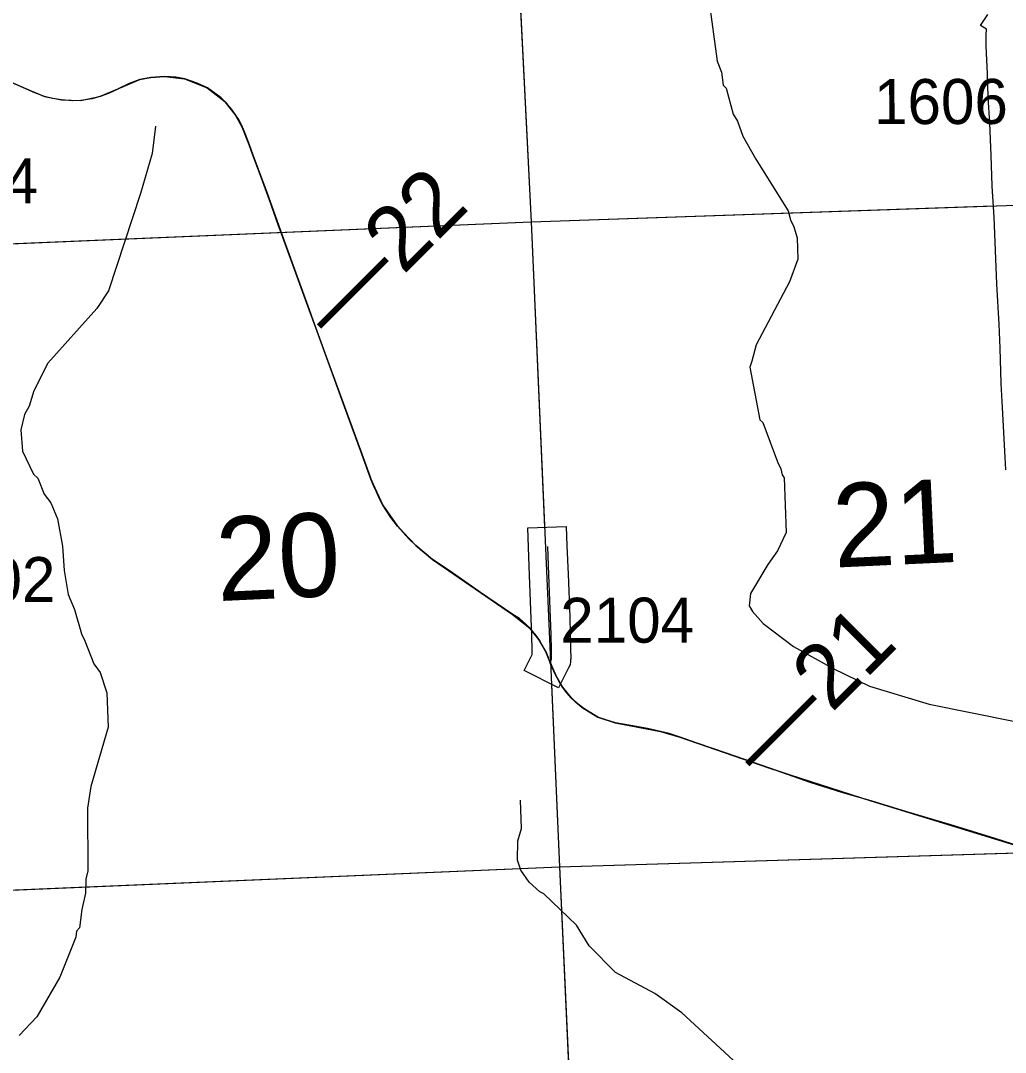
# Model space of a CAD drawing. Extents: x 128.7 to 185.5, y -21.4 to 12.6.
# Drawn here: x 153.067 to 154.599, y 0.665 to 2.27 of the extents above; entities that cross this region are included whole.
import ezdxf

# ---------------------------------------------------------------- set-up
doc = ezdxf.new("R2010")
doc.units = 0
for name, color, linetype in [('tdCoHydroRiver', 7, 'Continuous'), ('tdCoPriCL', 7, 'Continuous'), ('tdCoPrimary', 7, 'Continuous'), ('tdCoPriNonDiv', 7, 'Continuous'), ('tdCoPriNonDivCL', 7, 'Continuous'), ('tdCoSecRdNmbr', 7, 'Continuous'), ('tdCoSecRteBand', 7, 'Continuous'), ('tdCoSecRteCL', 7, 'Continuous'), ('tdCoSectLine', 7, 'Continuous'), ('tdCoSectLinePart', 7, 'Continuous'), ('tdCoSectNmbr', 7, 'Continuous'), ('tdCoSurfGravel', 7, 'Continuous'), ('tdStHwyPriRefPost1', 7, 'Continuous')]:
    doc.layers.add(name, color=color, linetype=linetype)

msp = doc.modelspace()

# ---------------------------------------------------------------- linework, layer by layer
at = {"layer": 'tdCoHydroRiver'}
for points in [[(154.1377, 2.3032), (154.1505, 2.2074), (154.1574, 2.1902), (154.1597, 2.1698), (154.1646, 2.1652), (154.1754, 2.1246), (154.1821, 2.1138), (154.1908, 2.0904), (154.211, 2.0548), (154.2611, 1.9744), (154.2647, 1.9604), (154.2698, 1.9495), (154.2752, 1.9323), (154.2763, 1.8992), (154.2633, 1.8641), (154.2115, 1.766), (154.2044, 1.7405), (154.2016, 1.7309), (154.217, 1.6494), (154.2219, 1.6449), (154.2445, 1.5841), (154.2496, 1.5732), (154.2515, 1.5638), (154.2549, 1.5592), (154.2578, 1.4741), (154.2446, 1.4452), (154.2295, 1.4242), (154.2027, 1.3791), (154.2003, 1.3601), (154.2054, 1.3509), (154.222, 1.3326), (154.2694, 1.2966), (154.3311, 1.2626), (154.3878, 1.2348), (154.4806, 1.2068), (154.6784, 1.1669)], [(153.2766, 2.1063), (153.2717, 2.0635), (153.2533, 2.0013), (153.2033, 1.8497), (153.1853, 1.8222), (153.1093, 1.7376), (153.0872, 1.6942), (153.0801, 1.6703), (153.0726, 1.6574), (153.0672, 1.6335), (153.0699, 1.6005), (153.0869, 1.5648), (153.0934, 1.5587), (153.1037, 1.5338), (153.1137, 1.5199), (153.124, 1.495), (153.1318, 1.4527), (153.1346, 1.4149), (153.1407, 1.3773), (153.1509, 1.3539), (153.1617, 1.3164), (153.1668, 1.3056), (153.1807, 1.2697), (153.1906, 1.2559), (153.2011, 1.2247), (153.203, 1.1711), (153.1762, 1.0786), (153.171, 1.0453), (153.1712, 0.9475), (153.1685, 0.9348), (153.1677, 0.9126), (153.1622, 0.8872), (153.1585, 0.8587), (153.1539, 0.8538), (153.1527, 0.8443), (153.128, 0.7819), (153.0922, 0.7207), (153.0648, 0.6913)], [(154.2359, 0.5975), (154.0957, 0.7268), (154.0536, 0.7569), (153.9925, 0.7895), (153.9517, 0.8307), (153.9316, 0.8632), (153.881, 0.9119), (153.8746, 0.9149), (153.8583, 0.9301), (153.845, 0.9486), (153.8398, 0.9642), (153.8403, 0.9942), (153.846, 1.0133), (153.8445, 1.0574)]]:
    msp.add_lwpolyline(points, dxfattribs=at)
at = {"layer": 'tdCoPriCL'}
msp.add_lwpolyline([(154.6345, 0.9815), (154.5188, 1.0175), (154.4436, 1.04), (154.3896, 1.0563), (154.3459, 1.0691), (154.2323, 1.1073), (154.0924, 1.1556), (154.0623, 1.1645), (154.0416, 1.1692), (153.9921, 1.1778), (153.9753, 1.183), (153.9647, 1.1867), (153.9408, 1.2015), (153.9312, 1.2089), (153.9235, 1.2168), (153.9099, 1.2333), (153.8991, 1.2526), (153.8902, 1.2727), (153.8841, 1.2881), (153.8732, 1.3073), (153.8589, 1.3251), (153.8554, 1.3284), (153.8323, 1.3465), (153.782, 1.3808), (153.7331, 1.4146), (153.7075, 1.4321), (153.6816, 1.4535), (153.671, 1.4639), (153.6532, 1.4836), (153.6431, 1.4974), (153.6305, 1.5167), (153.6199, 1.5381), (153.6118, 1.5571), (153.5977, 1.5958), (153.526, 1.7926), (153.4784, 1.9228), (153.4677, 1.9528), (153.4498, 2.0027), (153.4224, 2.077), (153.4116, 2.1043), (153.4005, 2.1243), (153.3849, 2.1438), (153.3783, 2.15), (153.3573, 2.1655), (153.322, 2.1796), (153.308, 2.1823), (153.2905, 2.1835), (153.2693, 2.1818), (153.2522, 2.1786), (153.2355, 2.1724), (153.2175, 2.1638), (153.1918, 2.1527), (153.1778, 2.1487), (153.1603, 2.146), (153.1474, 2.1455), (153.1302, 2.147), (153.1164, 2.149), (153.1038, 2.1524), (153.0887, 2.1581), (153.0715, 2.1657), (153.037, 2.181)], dxfattribs=at)
at = {"layer": 'tdCoPrimary'}
msp.add_lwpolyline([(154.6349, 0.9815), (154.5831, 0.9981), (154.5192, 1.0175), (154.444, 1.04), (154.39, 1.0563), (154.3463, 1.0691), (154.2973, 1.0844), (154.2326, 1.1073), (154.1653, 1.1307), (154.1197, 1.1463), (154.0928, 1.1556), (154.0758, 1.1611), (154.0627, 1.1645), (154.042, 1.1692), (154.0161, 1.1737), (153.9924, 1.1778), (153.9757, 1.183), (153.9651, 1.1867), (153.9532, 1.1936), (153.9412, 1.2015), (153.9315, 1.2089), (153.9239, 1.2168), (153.917, 1.2247), (153.9103, 1.2333), (153.9044, 1.2434), (153.8995, 1.2526), (153.8913, 1.2708), (153.8906, 1.2727), (153.8844, 1.2881), (153.8785, 1.2989), (153.8736, 1.3073), (153.8667, 1.3164), (153.8593, 1.3251), (153.8524, 1.3317), (153.8428, 1.3401), (153.8326, 1.3465), (153.8068, 1.364), (153.7823, 1.3808), (153.7335, 1.4146), (153.7079, 1.4321), (153.6926, 1.4442), (153.682, 1.4535), (153.6714, 1.4639), (153.6536, 1.4836), (153.6435, 1.4974), (153.6363, 1.508), (153.6309, 1.5167), (153.6257, 1.5263), (153.6203, 1.5381), (153.6164, 1.547), (153.6122, 1.5571), (153.6065, 1.5732), (153.5981, 1.5958), (153.5693, 1.675), (153.5264, 1.7926), (153.5162, 1.8203), (153.4788, 1.9228), (153.4502, 2.0027), (153.4285, 2.0612), (153.4228, 2.077), (153.4164, 2.0945), (153.4119, 2.1043), (153.4065, 2.1162), (153.4008, 2.1243), (153.3952, 2.1322), (153.3853, 2.1438), (153.3786, 2.15), (153.369, 2.1574), (153.3577, 2.1655), (153.3417, 2.1731), (153.3224, 2.1796), (153.3084, 2.1823), (153.2908, 2.1835), (153.2696, 2.1818), (153.2526, 2.1786), (153.2359, 2.1724), (153.2179, 2.1638), (153.2033, 2.1571), (153.1922, 2.1527), (153.1781, 2.1487), (153.1606, 2.146), (153.1478, 2.1455), (153.1306, 2.147), (153.1167, 2.149), (153.1042, 2.1524), (153.0891, 2.1581), (153.0719, 2.1657), (153.0373, 2.181)], dxfattribs=at)
msp.add_lwpolyline([(154.6349, 0.9815), (154.5831, 0.9981), (154.5192, 1.0175), (154.444, 1.04), (154.39, 1.0563), (154.3463, 1.0691), (154.2973, 1.0844), (154.2326, 1.1073), (154.1653, 1.1307), (154.1197, 1.1463), (154.0928, 1.1556), (154.0758, 1.1611), (154.0627, 1.1645), (154.042, 1.1692), (154.0161, 1.1737), (153.9924, 1.1778), (153.9757, 1.183), (153.9651, 1.1867), (153.9532, 1.1936), (153.9412, 1.2015), (153.9315, 1.2089), (153.9239, 1.2168), (153.917, 1.2247), (153.9103, 1.2333), (153.9044, 1.2434), (153.8995, 1.2526), (153.8913, 1.2708), (153.8906, 1.2727), (153.8844, 1.2881), (153.8785, 1.2989), (153.8736, 1.3073), (153.8667, 1.3164), (153.8593, 1.3251), (153.8524, 1.3317), (153.8428, 1.3401), (153.8326, 1.3465), (153.8068, 1.364), (153.7823, 1.3808), (153.7335, 1.4146), (153.7079, 1.4321), (153.6926, 1.4442), (153.682, 1.4535), (153.6714, 1.4639), (153.6536, 1.4836), (153.6435, 1.4974), (153.6363, 1.508), (153.6309, 1.5167), (153.6257, 1.5263), (153.6203, 1.5381), (153.6164, 1.547), (153.6122, 1.5571), (153.6065, 1.5732), (153.5981, 1.5958), (153.5693, 1.675), (153.5264, 1.7926), (153.5162, 1.8203), (153.4788, 1.9228), (153.4502, 2.0027), (153.4285, 2.0612), (153.4228, 2.077), (153.4164, 2.0945), (153.4119, 2.1043), (153.4065, 2.1162), (153.4008, 2.1243), (153.3952, 2.1322), (153.3853, 2.1438), (153.3786, 2.15), (153.369, 2.1574), (153.3577, 2.1655), (153.3417, 2.1731), (153.3224, 2.1796), (153.3084, 2.1823), (153.2908, 2.1835), (153.2696, 2.1818), (153.2526, 2.1786), (153.2359, 2.1724), (153.2179, 2.1638), (153.2033, 2.1571), (153.1922, 2.1527), (153.1781, 2.1487), (153.1606, 2.146), (153.1478, 2.1455), (153.1306, 2.147), (153.1167, 2.149), (153.1042, 2.1524), (153.0891, 2.1581), (153.0719, 2.1657), (153.0373, 2.181)], dxfattribs=at)
msp.add_lwpolyline([(154.6349, 0.9815), (154.5831, 0.9981), (154.5192, 1.0175), (154.444, 1.04), (154.39, 1.0563), (154.3463, 1.0691), (154.2973, 1.0844), (154.2326, 1.1073), (154.1653, 1.1307), (154.1197, 1.1463), (154.0928, 1.1556), (154.0758, 1.1611), (154.0627, 1.1645), (154.042, 1.1692), (154.0161, 1.1737), (153.9924, 1.1778), (153.9757, 1.183), (153.9651, 1.1867), (153.9532, 1.1936), (153.9412, 1.2015), (153.9315, 1.2089), (153.9239, 1.2168), (153.917, 1.2247), (153.9103, 1.2333), (153.9044, 1.2434), (153.8995, 1.2526), (153.8913, 1.2708), (153.8906, 1.2727), (153.8844, 1.2881), (153.8785, 1.2989), (153.8736, 1.3073), (153.8667, 1.3164), (153.8593, 1.3251), (153.8524, 1.3317), (153.8428, 1.3401), (153.8326, 1.3465), (153.8068, 1.364), (153.7823, 1.3808), (153.7335, 1.4146), (153.7079, 1.4321), (153.6926, 1.4442), (153.682, 1.4535), (153.6714, 1.4639), (153.6536, 1.4836), (153.6435, 1.4974), (153.6363, 1.508), (153.6309, 1.5167), (153.6257, 1.5263), (153.6203, 1.5381), (153.6164, 1.547), (153.6122, 1.5571), (153.6065, 1.5732), (153.5981, 1.5958), (153.5693, 1.675), (153.5264, 1.7926), (153.5162, 1.8203), (153.4788, 1.9228), (153.4502, 2.0027), (153.4285, 2.0612), (153.4228, 2.077), (153.4164, 2.0945), (153.4119, 2.1043), (153.4065, 2.1162), (153.4008, 2.1243), (153.3952, 2.1322), (153.3853, 2.1438), (153.3786, 2.15), (153.369, 2.1574), (153.3577, 2.1655), (153.3417, 2.1731), (153.3224, 2.1796), (153.3084, 2.1823), (153.2908, 2.1835), (153.2696, 2.1818), (153.2526, 2.1786), (153.2359, 2.1724), (153.2179, 2.1638), (153.2033, 2.1571), (153.1922, 2.1527), (153.1781, 2.1487), (153.1606, 2.146), (153.1478, 2.1455), (153.1306, 2.147), (153.1167, 2.149), (153.1042, 2.1524), (153.0891, 2.1581), (153.0719, 2.1657), (153.0373, 2.181)], dxfattribs=at)
at = {"layer": 'tdCoPriNonDiv'}
msp.add_lwpolyline([(153.037, 2.181), (153.1038, 2.1524), (153.1302, 2.147), (153.1603, 2.146), (153.1918, 2.1527), (153.2522, 2.1786), (153.2693, 2.1818), (153.2905, 2.1835), (153.322, 2.1796), (153.3573, 2.1655), (153.3849, 2.1438), (153.4005, 2.1243), (153.4116, 2.1043), (153.4224, 2.077), (153.4784, 1.9228), (153.6118, 1.5571), (153.6305, 1.5167), (153.6532, 1.4836), (153.6816, 1.4535), (153.7075, 1.4321), (153.8323, 1.3465), (153.8589, 1.3251), (153.8732, 1.3073), (153.8841, 1.2881), (153.8991, 1.2526), (153.9099, 1.2333), (153.9235, 1.2168), (153.9408, 1.2015), (153.9647, 1.1867), (153.9921, 1.1778), (154.0623, 1.1645), (154.0924, 1.1556), (154.2323, 1.1073), (154.3896, 1.0563), (154.6345, 0.9815)], dxfattribs=at)
at = {"layer": 'tdCoPriNonDivCL'}
msp.add_lwpolyline([(154.6345, 0.9815), (154.5827, 0.9981), (154.5188, 1.0175), (154.4436, 1.04), (154.3896, 1.0563), (154.3459, 1.0691), (154.2969, 1.0844), (154.2323, 1.1073), (154.1649, 1.1307), (154.1193, 1.1463), (154.0924, 1.1556), (154.0754, 1.1611), (154.0623, 1.1645), (154.0416, 1.1692), (154.0157, 1.1737), (153.9921, 1.1778), (153.9753, 1.183), (153.9647, 1.1867), (153.9529, 1.1936), (153.9408, 1.2015), (153.9312, 1.2089), (153.9235, 1.2168), (153.9166, 1.2247), (153.9099, 1.2333), (153.904, 1.2434), (153.8991, 1.2526), (153.891, 1.2708), (153.8902, 1.2727), (153.8841, 1.2881), (153.8781, 1.2989), (153.8732, 1.3073), (153.8663, 1.3164), (153.8589, 1.3251), (153.852, 1.3317), (153.8424, 1.3401), (153.8323, 1.3465), (153.8064, 1.364), (153.782, 1.3808), (153.7331, 1.4146), (153.7075, 1.4321), (153.6922, 1.4442), (153.6816, 1.4535), (153.671, 1.4639), (153.6532, 1.4836), (153.6431, 1.4974), (153.636, 1.508), (153.6305, 1.5167), (153.6254, 1.5263), (153.6199, 1.5381), (153.616, 1.547), (153.6118, 1.5571), (153.6061, 1.5732), (153.5977, 1.5958), (153.5689, 1.675), (153.526, 1.7926), (153.5159, 1.8203), (153.4784, 1.9228), (153.4498, 2.0027), (153.4281, 2.0612), (153.4224, 2.077), (153.416, 2.0945), (153.4116, 2.1043), (153.4061, 2.1162), (153.4005, 2.1243), (153.3948, 2.1322), (153.3849, 2.1438), (153.3783, 2.15), (153.3686, 2.1574), (153.3573, 2.1655), (153.3413, 2.1731), (153.322, 2.1796), (153.308, 2.1823), (153.2905, 2.1835), (153.2693, 2.1818), (153.2522, 2.1786), (153.2355, 2.1724), (153.2175, 2.1638), (153.2029, 2.1571), (153.1918, 2.1527), (153.1778, 2.1487), (153.1603, 2.146), (153.1474, 2.1455), (153.1302, 2.147), (153.1164, 2.149), (153.1038, 2.1524), (153.0887, 2.1581), (153.0715, 2.1657), (153.037, 2.181)], dxfattribs=at)
msp.add_lwpolyline([(154.6345, 0.9815), (154.5827, 0.9981), (154.5188, 1.0175), (154.4436, 1.04), (154.3896, 1.0563), (154.3459, 1.0691), (154.2969, 1.0844), (154.2323, 1.1073), (154.1649, 1.1307), (154.1193, 1.1463), (154.0924, 1.1556), (154.0754, 1.1611), (154.0623, 1.1645), (154.0416, 1.1692), (154.0157, 1.1737), (153.9921, 1.1778), (153.9753, 1.183), (153.9647, 1.1867), (153.9529, 1.1936), (153.9408, 1.2015), (153.9312, 1.2089), (153.9235, 1.2168), (153.9166, 1.2247), (153.9099, 1.2333), (153.904, 1.2434), (153.8991, 1.2526), (153.891, 1.2708), (153.8902, 1.2727), (153.8841, 1.2881), (153.8781, 1.2989), (153.8732, 1.3073), (153.8663, 1.3164), (153.8589, 1.3251), (153.852, 1.3317), (153.8424, 1.3401), (153.8323, 1.3465), (153.8064, 1.364), (153.782, 1.3808), (153.7331, 1.4146), (153.7075, 1.4321), (153.6922, 1.4442), (153.6816, 1.4535), (153.671, 1.4639), (153.6532, 1.4836), (153.6431, 1.4974), (153.636, 1.508), (153.6305, 1.5167), (153.6254, 1.5263), (153.6199, 1.5381), (153.616, 1.547), (153.6118, 1.5571), (153.6061, 1.5732), (153.5977, 1.5958), (153.5689, 1.675), (153.526, 1.7926), (153.5159, 1.8203), (153.4784, 1.9228), (153.4498, 2.0027), (153.4281, 2.0612), (153.4224, 2.077), (153.416, 2.0945), (153.4116, 2.1043), (153.4061, 2.1162), (153.4005, 2.1243), (153.3948, 2.1322), (153.3849, 2.1438), (153.3783, 2.15), (153.3686, 2.1574), (153.3573, 2.1655), (153.3413, 2.1731), (153.322, 2.1796), (153.308, 2.1823), (153.2905, 2.1835), (153.2693, 2.1818), (153.2522, 2.1786), (153.2355, 2.1724), (153.2175, 2.1638), (153.2029, 2.1571), (153.1918, 2.1527), (153.1778, 2.1487), (153.1603, 2.146), (153.1474, 2.1455), (153.1302, 2.147), (153.1164, 2.149), (153.1038, 2.1524), (153.0887, 2.1581), (153.0715, 2.1657), (153.037, 2.181)], dxfattribs=at)
at = {"layer": 'tdCoSecRteBand'}
for points in [[(154.5996, 1.5714), (154.5982, 1.6006), (154.5947, 1.6682), (154.5947, 1.6682), (154.5927, 1.7059), (154.5927, 1.7062), (154.5927, 1.7065), (154.5909, 1.7609), (154.5892, 1.7978), (154.5856, 1.8602), (154.5856, 1.8606), (154.5856, 1.8609), (154.5832, 1.9258), (154.5815, 1.9646), (154.5787, 2.0127), (154.5787, 2.013), (154.5787, 2.0133), (154.5769, 2.0602), (154.5748, 2.1115), (154.5722, 2.1508), (154.5722, 2.1513), (154.5722, 2.1518), (154.571, 2.1876), (154.5694, 2.2304), (154.5694, 2.2307), (154.5694, 2.2311), (154.5692, 2.2467), (154.5692, 2.2474), (154.5692, 2.2481), (154.5695, 2.2568), (154.5605, 2.2628), (154.5717, 2.28)], [(153.9039, 1.2324), (153.8503, 1.2594), (153.8627, 1.284), (153.8626, 1.2903), (153.8626, 1.2903), (153.8626, 1.2903), (153.8621, 1.3146), (153.8614, 1.3402), (153.8587, 1.4068), (153.8587, 1.4068), (153.8587, 1.4068), (153.8569, 1.451), (153.8558, 1.481), (153.9157, 1.4833), (153.9169, 1.4533), (153.9186, 1.4092), (153.9213, 1.3425), (153.9213, 1.3423), (153.9213, 1.3421), (153.9221, 1.3162), (153.9221, 1.3161), (153.9221, 1.316), (153.9226, 1.2916), (153.9228, 1.2795), (153.9228, 1.2775), (153.9226, 1.2756), (153.9224, 1.2733), (153.9218, 1.268), (153.9194, 1.2632), (153.9174, 1.2592), (153.9039, 1.2324)]]:
    msp.add_lwpolyline(points, dxfattribs=at)
at = {"layer": 'tdCoSecRteCL'}
msp.add_lwpolyline([(153.8906, 1.2727), (153.8926, 1.2766), (153.8928, 1.2789), (153.8926, 1.291), (153.8921, 1.3154), (153.8913, 1.3413), (153.8886, 1.408), (153.8869, 1.4522)], dxfattribs=at)
at = {"layer": 'tdCoSectLine'}
for points in [[(153.8114, 2.9501), (153.8613, 1.9572)], [(153.8613, 1.9572), (154.8563, 1.9916)], [(152.8609, 1.9153), (153.8613, 1.9572)], [(153.8613, 1.9572), (153.9053, 0.9538)], [(153.9053, 0.9538), (154.9053, 0.9846)], [(152.906, 0.9115), (153.9053, 0.9538)], [(153.9053, 0.9538), (153.9512, -0.0489)]]:
    msp.add_lwpolyline(points, dxfattribs=at)
at = {"layer": 'tdCoSectLinePart'}
for points in [[(153.8127, 2.9234), (153.8613, 1.9572)], [(153.8613, 1.9572), (154.5798, 1.982)], [(152.8912, 1.9165), (153.8613, 1.9572)], [(153.8613, 1.9572), (153.8821, 1.482)], [(153.8929, 1.2378), (153.9053, 0.9538)], [(153.9053, 0.9538), (154.6194, 0.9758)], [(152.9359, 0.9127), (153.9053, 0.9538)], [(153.9053, 0.9538), (153.9288, 0.4398)]]:
    msp.add_lwpolyline(points, dxfattribs=at)
at = {"layer": 'tdCoSurfGravel'}
msp.add_lwpolyline([(153.8906, 1.2727), (153.8926, 1.2766), (153.8928, 1.2789), (153.8926, 1.291), (153.8921, 1.3154), (153.8913, 1.3413), (153.8886, 1.408), (153.8869, 1.4522)], dxfattribs=at)

# ---------------------------------------------------------------- texts
at = {"layer": 'tdCoSecRdNmbr'}
for s, rotation, p in [('1606', 0.1166, (154.3948, 2.1092)), ('1704', 0.1162, (152.8857, 1.9857)), ('2002', 0.1162, (152.9127, 1.3654)), ('2104', 0.117, (153.9066, 1.3023))]:
    msp.add_text(s, height=0.07, rotation=rotation, dxfattribs=at).set_placement(p)
at = {"layer": 'tdCoSectNmbr'}
for s, rotation, p in [('21', 2.6695, (154.3333, 1.4193)), ('20', 2.6689, (153.3736, 1.3671))]:
    msp.add_text(s, height=0.13, rotation=rotation, dxfattribs=at).set_placement(p)
at = {"layer": 'tdStHwyPriRefPost1'}
for s, p in [('‒‒22', (153.5572, 1.7685)), ('‒‒21', (154.2236, 1.0873))]:
    msp.add_text(s, height=0.1, rotation=45, dxfattribs=at).set_placement(p)

doc.saveas('drawing.dxf')
